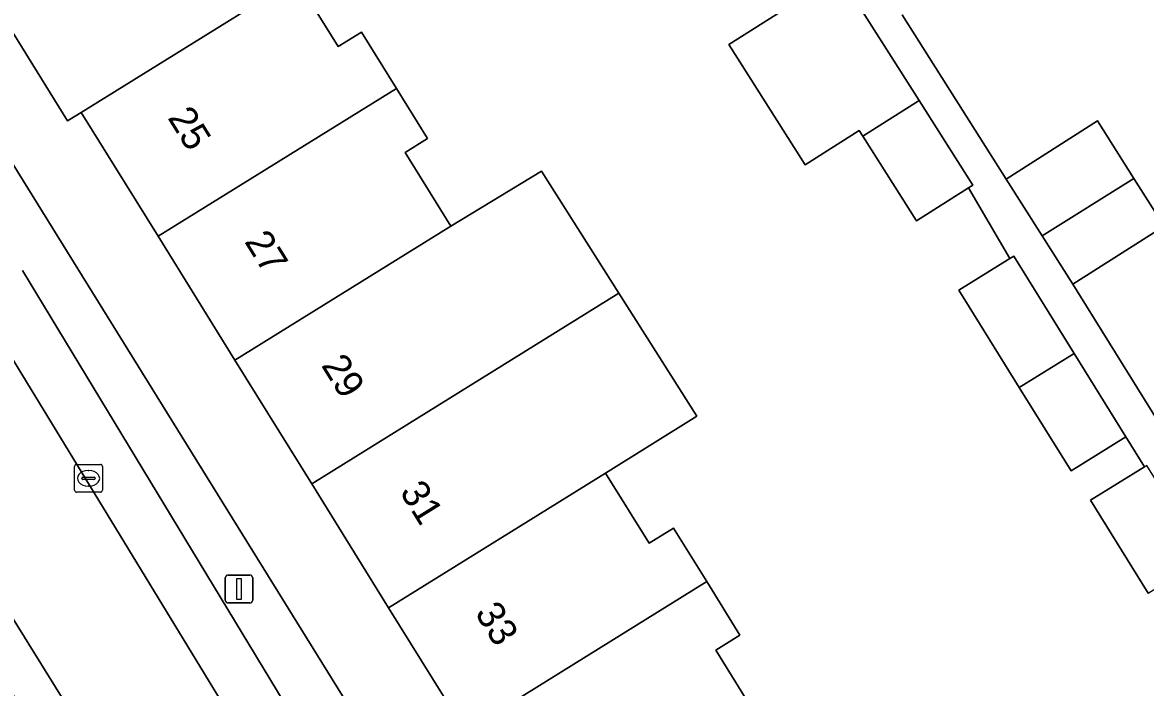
# Model space of a CAD drawing. Extents: x 159279 to 160377, y 384531 to 385888.
# Drawn here: x 160027.57 to 160067.92, y 385142.24 to 385166.12 of the extents above; entities that cross this region are included whole.
import ezdxf

# ---------------------------------------------------------------- set-up
doc = ezdxf.new("R2010")
doc.units = 0
for name, color, linetype in [('IMGEO_Erf', 7, 'Continuous'), ('IMGEO_Kolk', 7, 'Continuous'), ('IMGEO_Lichtmast', 7, 'Continuous'), ('IMGEO_Pand', 7, 'Continuous'), ('IMGEO_Pand_nummerreeks', 7, 'Continuous'), ('IMGEO_Parkeervlak_open', 7, 'Continuous'), ('IMGEO_Rijbaan_lokaal_open', 7, 'Continuous'), ('IMGEO_Voetpad_open', 7, 'Continuous')]:
    doc.layers.add(name, color=color, linetype=linetype)

msp = doc.modelspace()

# ---------------------------------------------------------------- linework, layer by layer
at = {"layer": 'IMGEO_Erf'}
for points in [[(160037.408, 385167.686), (160038.918, 385165.253), (160039.75, 385165.769), (160041.003, 385163.751), (160042.122, 385161.949), (160041.319, 385161.451), (160042.96, 385158.807), (160046.218, 385160.775), (160048.998, 385156.395), (160051.802, 385151.977), (160048.518, 385149.939), (160050.083, 385147.417), (160050.961, 385147.962), (160052.156, 385146.038), (160053.346, 385144.12), (160052.48, 385143.582), (160054.018, 385141.103)], [(160068.017, 385145.626), (160065.948, 385148.96), (160067.882, 385150.161), (160067.214, 385151.237), (160065.244, 385150.014), (160063.386, 385153.009), (160061.214, 385156.507), (160063.041, 385157.642), (160061.564, 385160.177), (160059.692, 385158.989), (160057.76, 385162.033), (160057.632, 385162.234), (160055.692, 385161.004), (160052.952, 385165.322), (160056.917, 385167.839)], [(160059.179, 385166.388), (160062.908, 385160.495), (160066.193, 385162.58), (160067.502, 385160.517), (160068.591, 385158.8), (160065.307, 385156.715), (160068.928, 385150.905)]]:
    msp.add_lwpolyline(points, dxfattribs=at)
msp.add_lwpolyline([(160046.242, 385136.208), (160043.482, 385140.654), (160040.722, 385145.1), (160037.963, 385149.546), (160035.203, 385153.992), (160032.443, 385158.439), (160029.68, 385162.89), (160029.185, 385162.584), (160026.273, 385167.276), (160024.154, 385165.96), (160040.87, 385139.044), (160065.883, 385098.767), (160068.039, 385100.106), (160065.119, 385104.811), (160065.56, 385105.085), (160062.8, 385109.531), (160060.04, 385113.977), (160057.281, 385118.423), (160054.521, 385122.87), (160051.761, 385127.316), (160049.001, 385131.762)], close=True, dxfattribs=at)
at = {"layer": 'IMGEO_Kolk'}
for p, q in [((160029.516, 385150.249), (160030.368, 385150.249)), ((160029.441, 385149.323), (160029.441, 385150.175)), ((160029.929, 385150.029), (160029.954, 385150.029)), ((160030.442, 385150.175), (160030.442, 385149.323)), ((160029.7, 385149.743), (160029.7, 385149.755)), ((160030.138, 385149.706), (160029.74, 385149.706)), ((160029.743, 385149.792), (160030.141, 385149.792)), ((160029.952, 385149.469), (160029.927, 385149.469)), ((160030.184, 385149.755), (160030.184, 385149.743)), ((160030.368, 385149.249), (160029.516, 385149.249))]:
    msp.add_line(p, q, dxfattribs=at)
for points in [[(160029.516, 385150.249), (160030.368, 385150.249)], [(160029.441, 385149.323), (160029.441, 385150.175)], [(160030.442, 385150.175), (160030.442, 385149.323)], [(160030.368, 385149.249), (160029.516, 385149.249)]]:
    msp.add_lwpolyline(points, dxfattribs=at)
for centre, radius, start, end in [((160029.518, 385150.173), 0.0765, 91.552, 178.448), ((160029.518, 385150.173), 0.0765, 91.552, 178.448), ((160030.366, 385150.173), 0.0765, 1.552, 88.448), ((160030.366, 385150.173), 0.0765, 1.552, 88.448), ((160029.74, 385149.752), 0.0403, 85.8775, 175.7526), ((160029.737, 385149.742), 0.0366, 178.938, 274.7102), ((160030.141, 385149.749), 0.043, 264.8664, 352.4533), ((160030.145, 385149.754), 0.0386, 1.7309, 96.639), ((160029.518, 385149.325), 0.0765, 181.552, 268.448), ((160029.518, 385149.325), 0.0765, 181.552, 268.448), ((160030.366, 385149.325), 0.0765, 271.552, 358.448), ((160030.366, 385149.325), 0.0765, 271.552, 358.448)]:
    msp.add_arc(centre, radius, start, end, dxfattribs=at)
for centre, major_axis, ratio, start_param, end_param in [((160029.928, 385149.749), (-0.387, 0.002), 0.722429, 4.712389, 7.853982), ((160029.953, 385149.749), (-0.39, 0.002), 0.717154, 1.570796, 4.712389)]:
    msp.add_ellipse(centre, major_axis=major_axis, ratio=ratio, start_param=start_param, end_param=end_param, dxfattribs=at)
at = {"layer": 'IMGEO_Lichtmast'}
for p, q in [((160034.953, 385146.273), (160035.743, 385146.273)), ((160035.743, 385146.273), (160034.953, 385146.273)), ((160034.853, 385145.373), (160034.853, 385146.173)), ((160034.853, 385146.173), (160034.853, 385145.373)), ((160035.843, 385146.173), (160035.843, 385145.373)), ((160035.843, 385145.373), (160035.843, 385146.173)), ((160035.743, 385145.273), (160034.953, 385145.273)), ((160034.953, 385145.273), (160035.743, 385145.273))]:
    msp.add_line(p, q, dxfattribs=at)
msp.add_lwpolyline([(160035.273, 385146.148), (160035.423, 385146.148), (160035.423, 385145.398), (160035.273, 385145.398), (160035.273, 385146.148)], dxfattribs=at)
for centre, start, end in [((160034.953, 385146.173), 90, 180), ((160034.953, 385146.173), 90, 180), ((160035.743, 385146.173), 0, 90), ((160035.743, 385146.173), 360, 90), ((160034.953, 385145.373), 180, 270), ((160034.953, 385145.373), 180, 270), ((160035.743, 385145.373), 270, 0), ((160035.743, 385145.373), 270, 0)]:
    msp.add_arc(centre, 0.1, start, end, dxfattribs=at)
at = {"layer": 'IMGEO_Pand'}
for points in [[(160036.804, 385167.311), (160036.597, 385167.645), (160035.11, 385170.04), (160036.065, 385170.632), (160034.869, 385172.559), (160030.522, 385169.913), (160026.273, 385167.276), (160029.185, 385162.584), (160029.68, 385162.89)], [(160041.003, 385163.751), (160039.75, 385165.769), (160038.918, 385165.253), (160037.408, 385167.686), (160036.804, 385167.311), (160029.68, 385162.89), (160032.443, 385158.439)], [(160056.917, 385167.839), (160052.952, 385165.322), (160055.692, 385161.004), (160057.632, 385162.234), (160057.76, 385162.033), (160059.786, 385163.318)], [(160042.96, 385158.807), (160041.319, 385161.451), (160042.122, 385161.949), (160041.003, 385163.751), (160032.443, 385158.439), (160035.203, 385153.992)], [(160059.786, 385163.318), (160057.76, 385162.033), (160059.692, 385158.989), (160061.564, 385160.177), (160061.718, 385160.274)], [(160064.204, 385158.453), (160067.502, 385160.517), (160066.193, 385162.58), (160062.908, 385160.495)], [(160048.998, 385156.395), (160046.218, 385160.775), (160042.96, 385158.807), (160035.203, 385153.992), (160037.963, 385149.546)], [(160067.502, 385160.517), (160064.204, 385158.453), (160065.307, 385156.715), (160068.591, 385158.8)], [(160063.041, 385157.642), (160061.214, 385156.507), (160063.386, 385153.009), (160065.356, 385154.231), (160063.184, 385157.73)], [(160051.802, 385151.977), (160048.998, 385156.395), (160037.963, 385149.546), (160040.722, 385145.1), (160048.518, 385149.939)], [(160065.356, 385154.231), (160063.386, 385153.009), (160065.244, 385150.014), (160067.214, 385151.237)], [(160050.961, 385147.962), (160050.083, 385147.417), (160048.518, 385149.939), (160040.722, 385145.1), (160043.482, 385140.654), (160052.156, 385146.038)], [(160067.882, 385150.161), (160065.948, 385148.96), (160068.017, 385145.626), (160070.034, 385146.878), (160067.965, 385150.212)], [(160052.48, 385143.582), (160053.346, 385144.12), (160052.156, 385146.038), (160043.482, 385140.654), (160046.242, 385136.208), (160054.049, 385141.053), (160054.018, 385141.103)]]:
    msp.add_lwpolyline(points, close=True, dxfattribs=at)
at = {"layer": 'IMGEO_Parkeervlak_open'}
for points in [[(160026.798, 385157.708), (160026.706, 385157.734), (160025.572, 385158.019), (160025.391, 385158.072), (160025.191, 385158.149), (160024.999, 385158.244), (160024.817, 385158.355), (160024.645, 385158.482), (160024.485, 385158.624), (160024.338, 385158.78), (160024.206, 385158.948), (160037.003, 385137.975), (160037.305, 385137.481)], [(160037.492, 385140.848), (160027.569, 385157.216)]]:
    msp.add_lwpolyline(points, dxfattribs=at)
at = {"layer": 'IMGEO_Rijbaan_lokaal_open'}
msp.add_lwpolyline([(160024.206, 385158.948), (160024.04, 385159.215), (160012.625, 385177.6), (160008.425, 385174.988), (160017.152, 385160.936), (160032.964, 385135.469), (160037.003, 385137.975)], close=True, dxfattribs=at)
at = {"layer": 'IMGEO_Voetpad_open'}
for points in [[(160034.42, 385133.124), (160033.692, 385134.297), (160032.964, 385135.469), (160017.152, 385160.936), (160008.425, 385174.988), (160006.98, 385177.315), (160000, 385188.554), (159994.05, 385198.135), (159989.464, 385205.498), (159988.244, 385204.738), (160000, 385185.813), (160056.706, 385094.527)], [(160056.917, 385167.839), (160059.786, 385163.318), (160061.718, 385160.274), (160061.564, 385160.177), (160063.041, 385157.642), (160063.184, 385157.73), (160065.356, 385154.231), (160067.214, 385151.237), (160067.882, 385150.161), (160067.965, 385150.212)], [(160106.407, 385151.314), (160101.835, 385148.455), (160092.967, 385142.896), (160090.965, 385141.646), (160082.893, 385136.377), (160079.687, 385134.43), (160078.986, 385134.579), (160077.953, 385136.27), (160078.175, 385136.411), (160074.383, 385142.414), (160071.931, 385146.167), (160069.925, 385149.331), (160069.827, 385149.27), (160068.844, 385150.853), (160068.928, 385150.905), (160065.307, 385156.715), (160064.204, 385158.453), (160062.908, 385160.495), (160059.179, 385166.388)], [(160037.305, 385137.481), (160037.602, 385137.015), (160040.87, 385139.044), (160024.154, 385165.96)], [(160027.569, 385157.216), (160037.492, 385140.848)]]:
    msp.add_lwpolyline(points, dxfattribs=at)

# ---------------------------------------------------------------- texts
at = {"layer": 'IMGEO_Pand_nummerreeks'}
for s, rotation, p in [('25', 301.8276, (160032.765, 385162.698)), ('27', 301.8285, (160035.525, 385158.252)), ('29', 301.8285, (160038.285, 385153.806)), ('31', 301.8276, (160041.104, 385149.262)), ('33', 301.8276, (160043.805, 385144.912))]:
    msp.add_text(s, height=1, rotation=rotation, dxfattribs=at).set_placement(p)

doc.saveas('drawing.dxf')
